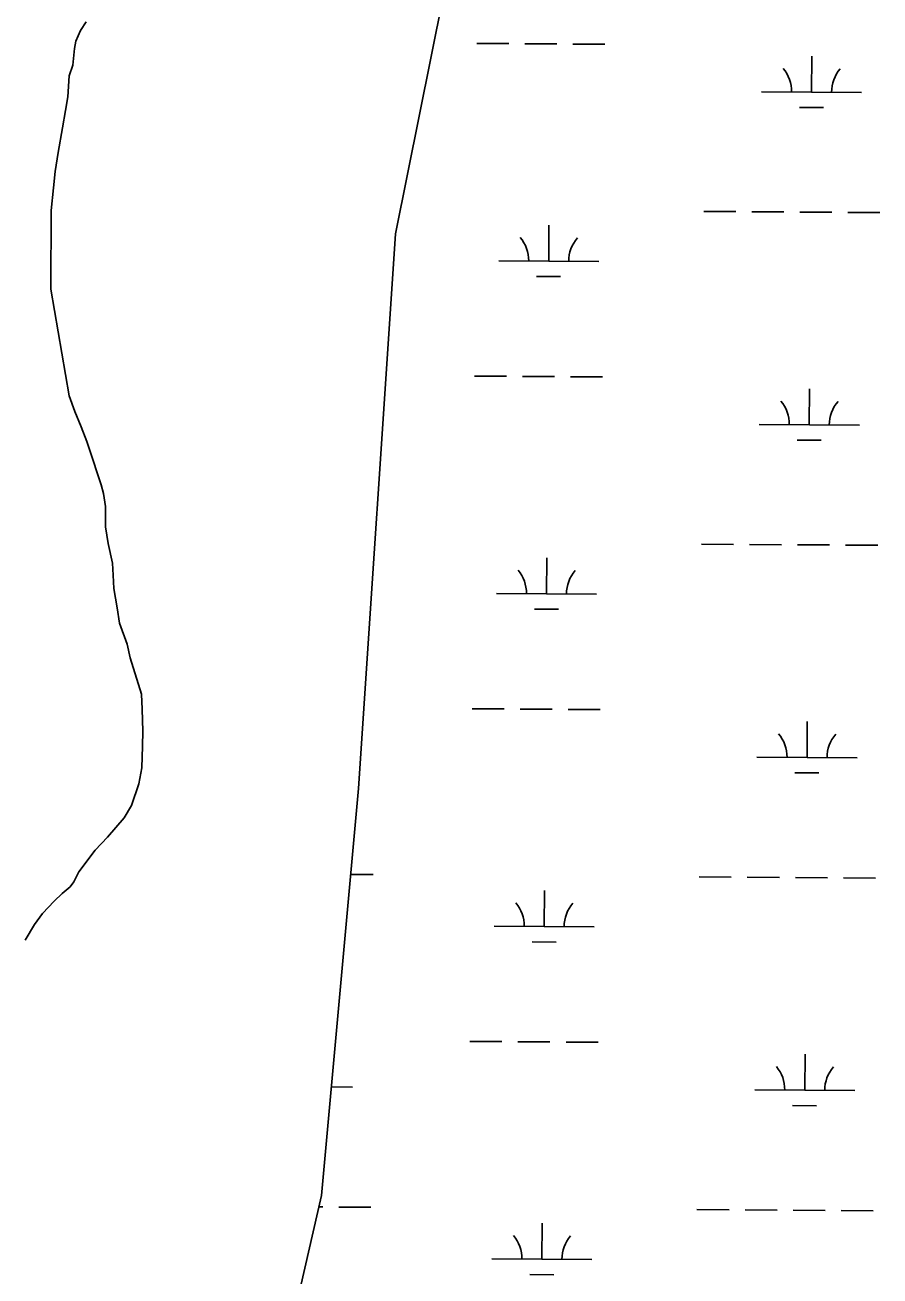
# Model space of a CAD drawing. Extents: x 3172231 to 3210228, y 940198 to 965780.
# Drawn here: x 3198280 to 3199134, y 951832 to 953083 of the extents above; entities that cross this region are included whole.
import ezdxf

# ---------------------------------------------------------------- set-up
doc = ezdxf.new("R2010")
doc.units = 0
doc.layers.add('V-SITE-VEGE', color=7, linetype='Continuous')
doc.layers.add('V-WETL-SWMP', color=7, linetype='Continuous')

msp = doc.modelspace()

# ---------------------------------------------------------------- linework, layer by layer
at = {"layer": 'V-SITE-VEGE'}
for p, q in [((3198341.291, 953086.613), (3198335.458, 953077.962)), ((3198335.458, 953077.962), (3198331.063, 953067.134)), ((3198329.578, 953059.909), (3198328.049, 953043.277)), ((3198331.063, 953067.134), (3198329.578, 953059.909)), ((3198328.049, 953043.277), (3198324.374, 953032.445)), ((3198324.374, 953032.445), (3198322.822, 953011.476)), ((3198322.822, 953011.476), (3198320.582, 952997.742)), ((3198320.582, 952997.742), (3198317.6, 952980.395)), ((3198317.6, 952980.395), (3198313.133, 952955.823)), ((3198313.133, 952955.823), (3198310.145, 952937.031)), ((3198310.145, 952937.031), (3198308.611, 952920.401)), ((3198308.611, 952920.401), (3198306.328, 952897.988)), ((3198306.328, 952897.988), (3198305.926, 952819.14)), ((3198305.926, 952819.14), (3198324.19, 952712.709)), ((3198324.19, 952712.709), (3198329.896, 952696.766)), ((3198329.896, 952696.766), (3198336.329, 952681.541)), ((3198336.329, 952681.541), (3198342.043, 952667.043)), ((3198342.043, 952667.043), (3198348.449, 952646.758)), ((3198348.449, 952646.758), (3198352.014, 952636.612)), ((3198352.014, 952636.612), (3198356.288, 952623.568)), ((3198356.288, 952623.568), (3198358.414, 952614.877)), ((3198358.414, 952614.877), (3198360.518, 952601.845)), ((3198360.518, 952601.845), (3198360.413, 952581.59)), ((3198360.413, 952581.59), (3198363.223, 952564.938)), ((3198363.223, 952564.938), (3198367.462, 952545.386)), ((3198367.462, 952545.386), (3198368.126, 952533.084)), ((3198368.126, 952533.084), (3198368.779, 952520.06)), ((3198368.779, 952520.06), (3198372.298, 952500.51)), ((3198372.298, 952500.51), (3198374.391, 952485.31)), ((3198374.391, 952485.31), (3198382.241, 952464.291)), ((3198382.241, 952464.291), (3198385.065, 952450.533)), ((3198385.065, 952450.533), (3198396.456, 952414.304)), ((3198396.456, 952414.304), (3198397.099, 952399.109)), ((3198397.099, 952399.109), (3198397.711, 952377.405)), ((3198397.711, 952377.405), (3198397.633, 952362.215)), ((3198397.633, 952362.215), (3198396.8, 952340.516)), ((3198396.8, 952340.516), (3198393.826, 952324.618)), ((3198393.826, 952324.618), (3198386.48, 952302.954)), ((3198386.48, 952302.954), (3198379.185, 952290.692)), ((3198379.185, 952290.692), (3198362.447, 952271.247)), ((3198362.447, 952271.247), (3198350.081, 952258.287)), ((3198350.081, 952258.287), (3198334.059, 952236.67)), ((3198334.059, 952236.67), (3198328.944, 952226.568)), ((3198325.3, 952221.523), (3198317.309, 952215.054)), ((3198328.944, 952226.568), (3198325.3, 952221.523)), ((3198309.313, 952207.136), (3198297.677, 952194.897)), ((3198317.309, 952215.054), (3198309.313, 952207.136)), ((3198297.677, 952194.897), (3198289.665, 952184.088)), ((3198289.665, 952184.088), (3198280.179, 952168.222))]:
    msp.add_line(p, q, dxfattribs=at)
at = {"layer": 'V-WETL-SWMP'}
for p, q in [((3198650.409, 952874.493), (3198724.337, 953244.283)), ((3198731.44, 953064.995), (3198763.439, 953064.778)), ((3198779.439, 953064.669), (3198811.438, 953064.451)), ((3198827.438, 953064.342), (3198859.437, 953064.124)), ((3199065.96, 953016.287), (3199066.205, 953052.286)), ((3199015.961, 953016.628), (3199115.959, 953015.947)), ((3199053.856, 953000.938), (3199077.855, 953000.775)), ((3198958.301, 952896.946), (3198990.301, 952896.728)), ((3199006.3, 952896.62), (3199038.3, 952896.402)), ((3199054.299, 952896.293), (3199086.298, 952896.075)), ((3199102.298, 952895.966), (3199134.297, 952895.748)), ((3198803.368, 952847.258), (3198803.613, 952883.257)), ((3198613.445, 952319.807), (3198650.409, 952874.493)), ((3198753.369, 952847.598), (3198853.366, 952846.917)), ((3198791.263, 952831.909), (3198815.262, 952831.745)), ((3198729.176, 952732.328), (3198761.175, 952732.11)), ((3198777.174, 952732.001), (3198809.174, 952731.784)), ((3198825.173, 952731.675), (3198857.173, 952731.457)), ((3199063.696, 952683.62), (3199063.941, 952719.619)), ((3199013.697, 952683.96), (3199113.695, 952683.28)), ((3199051.591, 952668.271), (3199075.59, 952668.108)), ((3198629.884, 952566.499), (3198630.136, 952566.497)), ((3198956.037, 952564.279), (3198988.036, 952564.061)), ((3199004.036, 952563.952), (3199036.035, 952563.734)), ((3199052.035, 952563.626), (3199084.034, 952563.408)), ((3199100.034, 952563.299), (3199132.033, 952563.081)), ((3198801.103, 952514.59), (3198801.348, 952550.59)), ((3198751.104, 952514.931), (3198851.102, 952514.25)), ((3198788.998, 952499.242), (3198812.998, 952499.078)), ((3198726.911, 952399.661), (3198758.91, 952399.443)), ((3198774.91, 952399.334), (3198806.909, 952399.116)), ((3198822.909, 952399.007), (3198854.908, 952398.79)), ((3199061.431, 952350.953), (3199061.676, 952386.952)), ((3199011.432, 952351.293), (3199111.43, 952350.612)), ((3199049.327, 952335.604), (3199073.326, 952335.44)), ((3198576.482, 951913.038), (3198613.445, 952319.807)), ((3198605.646, 952233.981), (3198627.872, 952233.83)), ((3198953.772, 952231.612), (3198985.772, 952231.394)), ((3199001.771, 952231.285), (3199033.771, 952231.067)), ((3199049.77, 952230.958), (3199081.769, 952230.74)), ((3199097.769, 952230.632), (3199129.768, 952230.414)), ((3198798.839, 952181.923), (3198799.084, 952217.922)), ((3198748.84, 952182.264), (3198848.837, 952181.583)), ((3198786.734, 952166.574), (3198810.733, 952166.411)), ((3198724.647, 952066.994), (3198756.646, 952066.776)), ((3198772.645, 952066.667), (3198804.645, 952066.449)), ((3198820.644, 952066.34), (3198852.644, 952066.122)), ((3199059.167, 952018.285), (3199059.412, 952054.285)), ((3198586.338, 952021.504), (3198607.269, 952021.361)), ((3199009.168, 952018.626), (3199109.166, 952017.945)), ((3199047.062, 952002.936), (3199071.061, 952002.773)), ((3198465.59, 951432.311), (3198576.482, 951913.038)), ((3198573.824, 951901.515), (3198577.609, 951901.49)), ((3198593.608, 951901.381), (3198625.607, 951901.163)), ((3198951.508, 951898.944), (3198983.507, 951898.727)), ((3198999.507, 951898.618), (3199031.506, 951898.4)), ((3199047.506, 951898.291), (3199079.505, 951898.073)), ((3199095.505, 951897.964), (3199127.504, 951897.746)), ((3198796.574, 951849.256), (3198796.819, 951885.255)), ((3198746.575, 951849.596), (3198846.573, 951848.916)), ((3198784.469, 951833.907), (3198808.469, 951833.744))]:
    msp.add_line(p, q, dxfattribs=at)
for centre, start, end in [((3199010.722, 953017.138), 358.838165, 40.381824), ((3199121.205, 953016.386), 138.838162, 180.381821), ((3198748.129, 952848.109), 358.838165, 40.381824), ((3198858.613, 952847.357), 138.838162, 180.381821), ((3199008.457, 952684.471), 358.838165, 40.381824), ((3199118.941, 952683.719), 138.838162, 180.381821), ((3198745.865, 952515.441), 358.838165, 40.381824), ((3198856.348, 952514.689), 138.838162, 180.381821), ((3199006.193, 952351.803), 358.838165, 40.381824), ((3199116.676, 952351.051), 138.838162, 180.381821), ((3198743.6, 952182.774), 358.838165, 40.381824), ((3198854.084, 952182.022), 138.838162, 180.381821), ((3199003.928, 952019.136), 358.838165, 40.381824), ((3199114.412, 952018.384), 138.838162, 180.381821), ((3198741.336, 951850.107), 358.838165, 40.381824), ((3198851.819, 951849.355), 138.838162, 180.381821)]:
    msp.add_arc(centre, 35.246, start, end, dxfattribs=at)

doc.saveas('drawing.dxf')
